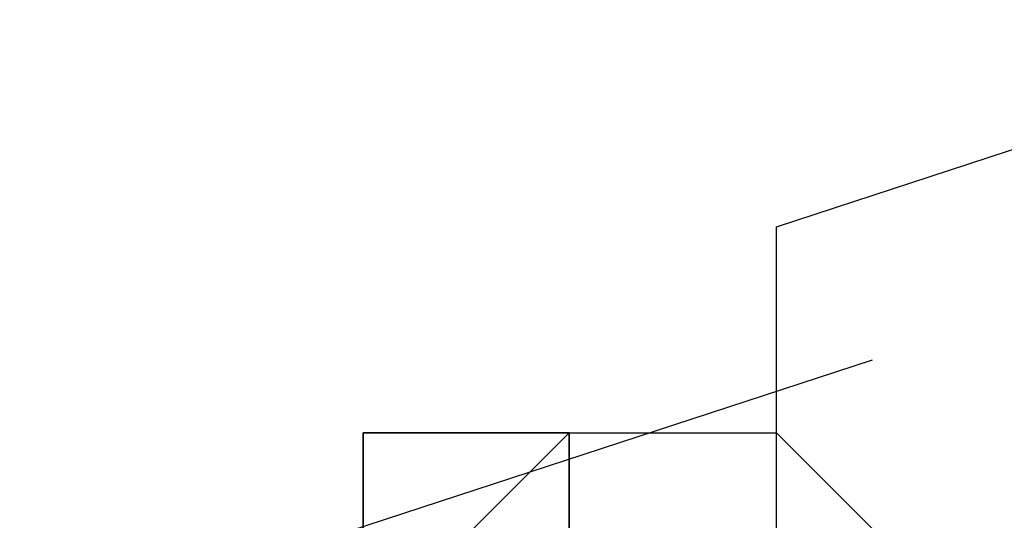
# Model space of a CAD drawing. Header units: feet. Extents: x -79 to 198, y -22 to 181.
# Tile 596 of 656: x 52.0978 to 52.1614, y 148.1454 to 148.1778. Entities that reach past the tile are written whole.
import ezdxf

# ---------------------------------------------------------------- set-up
doc = ezdxf.new("R2010")
doc.units = ezdxf.units.FT
doc.layers.add('A-LINEA', color=7, linetype='CONTINUOUS')

msp = doc.modelspace()

# ---------------------------------------------------------------- linework, layer by layer
at = {"layer": 'A-LINEA'}
for p, q in [((52.1467, 148.1644), (52.1467, 148.1644)), ((52.1467, 148.1644), (52.1467, 148.1644)), ((52.0978, 148.1378), (52.1529, 148.1558)), ((52.0978, 148.1378), (52.1529, 148.1558)), ((52.12, 148.1511), (52.12, 148.1511)), ((52.1333, 148.1511), (52.12, 148.1511)), ((52.1333, 148.1511), (52.12, 148.1511)), ((52.12, 148.1511), (52.12, 148.1511)), ((52.12, 148.1511), (52.12, 148.1511)), ((52.12, 148.1378), (52.1333, 148.1511)), ((52.12, 148.1511), (52.12, 148.1511)), ((52.12, 148.1511), (52.1333, 148.1511)), ((52.12, 148.1511), (52.12, 148.1511)), ((52.12, 148.1511), (52.12, 148.1511)), ((52.12, 148.1511), (52.12, 148.1511)), ((52.12, 148.1511), (52.12, 148.1511)), ((52.12, 148.1511), (52.12, 148.1511)), ((52.12, 148.1511), (52.12, 148.1511)), ((52.12, 148.1511), (52.12, 148.1511)), ((52.12, 148.1511), (52.12, 148.1511)), ((52.12, 148.1511), (52.12, 148.1511)), ((52.12, 148.1511), (52.12, 148.1511)), ((52.12, 148.1511), (52.12, 148.1511)), ((52.1333, 148.1511), (52.12, 148.1511)), ((52.1333, 148.1511), (52.12, 148.1511)), ((52.12, 148.1511), (52.12, 148.1511)), ((52.12, 148.1511), (52.12, 148.1511)), ((52.12, 148.1378), (52.1333, 148.1511)), ((52.12, 148.1511), (52.12, 148.1511)), ((52.12, 148.1511), (52.1333, 148.1511)), ((52.12, 148.1511), (52.12, 148.1511)), ((52.12, 148.1511), (52.12, 148.1511)), ((52.12, 148.1511), (52.12, 148.1511)), ((52.12, 148.1511), (52.12, 148.1511)), ((52.12, 148.1511), (52.12, 148.1511)), ((52.12, 148.1511), (52.12, 148.1511)), ((52.12, 148.1511), (52.12, 148.1511)), ((52.12, 148.1511), (52.12, 148.1511)), ((52.12, 148.1511), (52.12, 148.1511)), ((52.12, 148.1511), (52.12, 148.1511)), ((52.1333, 148.1511), (52.1333, 148.1511)), ((52.1333, 148.1511), (52.1333, 148.1511)), ((52.1333, 148.1511), (52.1333, 148.1511)), ((52.1333, 148.1511), (52.1333, 148.1511)), ((52.1333, 148.1511), (52.1333, 148.1511)), ((52.1333, 148.1511), (52.1333, 148.1511)), ((52.1333, 148.1511), (52.1333, 148.1511)), ((52.1333, 148.1511), (52.1333, 148.1511)), ((52.1333, 148.1511), (52.1333, 148.1511)), ((52.1333, 148.1511), (52.1333, 148.1511)), ((52.1333, 148.1511), (52.1333, 148.1511)), ((52.1333, 148.1511), (52.1333, 148.1511)), ((52.1333, 148.1511), (52.1333, 148.1511)), ((52.1333, 148.1511), (52.1333, 148.1378)), ((52.1333, 148.1511), (52.1467, 148.1511)), ((52.1333, 148.1511), (52.1333, 148.1511)), ((52.1333, 148.1511), (52.1333, 148.1511)), ((52.1333, 148.1511), (52.1333, 148.1378)), ((52.1333, 148.1511), (52.1333, 148.1511)), ((52.1333, 148.1511), (52.1333, 148.1511)), ((52.1333, 148.1511), (52.1333, 148.1511)), ((52.1333, 148.1511), (52.1333, 148.1511)), ((52.1333, 148.1511), (52.1333, 148.1511)), ((52.1333, 148.1511), (52.1333, 148.1511)), ((52.1333, 148.1511), (52.1333, 148.1511)), ((52.1333, 148.1511), (52.1333, 148.1511)), ((52.1333, 148.1511), (52.1333, 148.1511)), ((52.1333, 148.1511), (52.1333, 148.1511)), ((52.1333, 148.1511), (52.1333, 148.1511)), ((52.1333, 148.1511), (52.1333, 148.1511)), ((52.1333, 148.1511), (52.1333, 148.1511)), ((52.1333, 148.1511), (52.1333, 148.1511)), ((52.1333, 148.1511), (52.1333, 148.1511)), ((52.1333, 148.1511), (52.1333, 148.1511)), ((52.1333, 148.1511), (52.1333, 148.1511)), ((52.1333, 148.1511), (52.1333, 148.1378)), ((52.1333, 148.1511), (52.1467, 148.1511)), ((52.1333, 148.1511), (52.1333, 148.1511)), ((52.1333, 148.1511), (52.1333, 148.1511)), ((52.1333, 148.1511), (52.1333, 148.1378)), ((52.1333, 148.1511), (52.1333, 148.1511)), ((52.1333, 148.1511), (52.1333, 148.1511)), ((52.1333, 148.1511), (52.1333, 148.1511)), ((52.1333, 148.1511), (52.1333, 148.1511)), ((52.1467, 148.1511), (52.1467, 148.1511)), ((52.1467, 148.1511), (52.1467, 148.1511)), ((52.1467, 148.1511), (52.1467, 148.1511)), ((52.1467, 148.1511), (52.1467, 148.1511)), ((52.1467, 148.1511), (52.1467, 148.1511)), ((52.1467, 148.1511), (52.1467, 148.1511)), ((52.1467, 148.1511), (52.1467, 148.1511)), ((52.1467, 148.1511), (52.1467, 148.1511)), ((52.1467, 148.1511), (52.1467, 148.1511)), ((52.1467, 148.1511), (52.1467, 148.1511)), ((52.1467, 148.1511), (52.1467, 148.1511)), ((52.1467, 148.1511), (52.1467, 148.1511)), ((52.1467, 148.1511), (52.1467, 148.1511)), ((52.1467, 148.1511), (52.1467, 148.1511)), ((52.1467, 148.1511), (52.1467, 148.1511)), ((52.1467, 148.1511), (52.1467, 148.1511)), ((52.1467, 148.1511), (52.1467, 148.1511)), ((52.1467, 148.1511), (52.1467, 148.1511)), ((52.1467, 148.1511), (52.1467, 148.1511)), ((52.1467, 148.1511), (52.1467, 148.1511)), ((52.1467, 148.1511), (52.1467, 148.1511)), ((52.1467, 148.1511), (52.1467, 148.1511)), ((52.1467, 148.1511), (52.1467, 148.1511)), ((52.1467, 148.1511), (52.1467, 148.1511)), ((52.1467, 148.1511), (52.1467, 148.1511)), ((52.1467, 148.1511), (52.1467, 148.1511)), ((52.1467, 148.1511), (52.1467, 148.1511)), ((52.1467, 148.1511), (52.1467, 148.1511)), ((52.1467, 148.1511), (52.1467, 148.1511)), ((52.1467, 148.1511), (52.1467, 148.1511)), ((52.1467, 148.1378), (52.1467, 148.1511)), ((52.1467, 148.1511), (52.1467, 148.1511)), ((52.1467, 148.1511), (52.1467, 148.1511)), ((52.1467, 148.1511), (52.1467, 148.1511)), ((52.1467, 148.1511), (52.1467, 148.1511)), ((52.1467, 148.1511), (52.1467, 148.1511)), ((52.1467, 148.1511), (52.1467, 148.1511)), ((52.1467, 148.1511), (52.1467, 148.1511)), ((52.1467, 148.1511), (52.1467, 148.1511)), ((52.1467, 148.1511), (52.1467, 148.1511)), ((52.1467, 148.1511), (52.1467, 148.1511)), ((52.1467, 148.1511), (52.1467, 148.1511)), ((52.1467, 148.1511), (52.1467, 148.1511)), ((52.1467, 148.1511), (52.1467, 148.1511)), ((52.1467, 148.1511), (52.1467, 148.1511)), ((52.1467, 148.1511), (52.1467, 148.1511)), ((52.1467, 148.1511), (52.1467, 148.1511)), ((52.1467, 148.1511), (52.1467, 148.1511)), ((52.1467, 148.1511), (52.1467, 148.1511)), ((52.1467, 148.1511), (52.1467, 148.1511)), ((52.1467, 148.1511), (52.1467, 148.1511)), ((52.1467, 148.1511), (52.1467, 148.1511)), ((52.1467, 148.1511), (52.1467, 148.1511)), ((52.1467, 148.1511), (52.1467, 148.1511)), ((52.1467, 148.1511), (52.1467, 148.1511)), ((52.1467, 148.1511), (52.1467, 148.1511)), ((52.1467, 148.1511), (52.1467, 148.1511)), ((52.1467, 148.1511), (52.1467, 148.1511)), ((52.1467, 148.1511), (52.1467, 148.1511)), ((52.1467, 148.1511), (52.1467, 148.1511)), ((52.1467, 148.1511), (52.1467, 148.1511)), ((52.1467, 148.1378), (52.1467, 148.1511))]:
    msp.add_line(p, q, dxfattribs=at)
for points in [[(52.1467, 148.1644), (55.8933, 149.3911), (55.9067, 149.3778), (55.9067, 149.3644), (52.16, 148.1378), (52.1467, 148.1511), (52.1467, 148.1644)], [(52.1467, 148.1644), (55.8933, 149.3911), (55.9067, 149.3778), (55.9067, 149.3644), (52.16, 148.1378), (52.1467, 148.1511), (52.1467, 148.1644)], [(52.16, 148.1111), (52.16, 148.1244), (52.16, 148.1378), (52.1467, 148.1511), (52.1467, 148.1644)], [(52.16, 148.1111), (52.16, 148.1244), (52.16, 148.1378), (52.1467, 148.1511), (52.1467, 148.1644)], [(52.1067, 148.1244), (52.12, 148.1378), (52.12, 148.1511)], [(52.1067, 148.1244), (52.12, 148.1378), (52.12, 148.1511)], [(52.12, 148.1244), (52.12, 148.1244), (52.12, 148.1378), (52.1333, 148.1511)], [(52.12, 148.1511), (52.12, 148.1378), (52.1333, 148.1378)], [(52.12, 148.1244), (52.12, 148.1244), (52.12, 148.1378), (52.1333, 148.1511)], [(52.12, 148.1511), (52.12, 148.1378), (52.1333, 148.1378)], [(52.1333, 148.1511), (52.1333, 148.1511), (52.1467, 148.1511)], [(52.1333, 148.1378), (52.1333, 148.1378), (52.1333, 148.1511)], [(52.1333, 148.1511), (52.1333, 148.1378), (52.1333, 148.1244), (52.1467, 148.1111)], [(52.1333, 148.1511), (52.1333, 148.1511), (52.1467, 148.1511)], [(52.1333, 148.1378), (52.1333, 148.1378), (52.1333, 148.1511)], [(52.1333, 148.1511), (52.1333, 148.1378), (52.1333, 148.1244), (52.1467, 148.1111)]]:
    msp.add_lwpolyline(points, dxfattribs=at)

doc.saveas('drawing.dxf')
